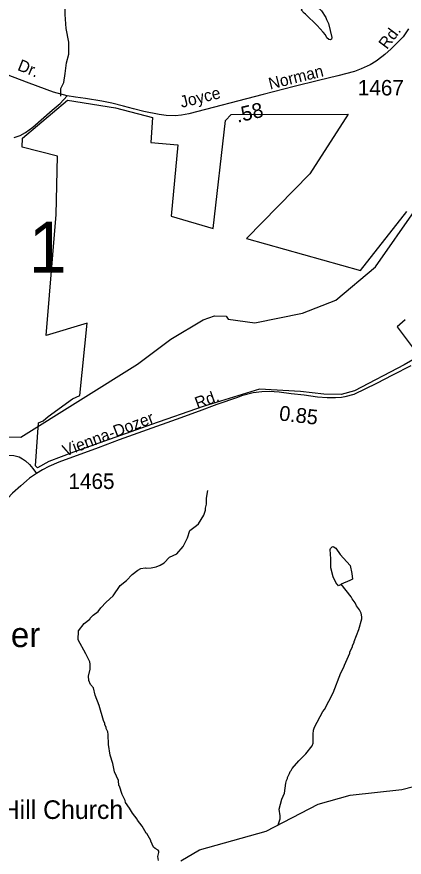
# Model space of a CAD drawing. Extents: x 1547597 to 1699558, y 810033 to 920809.
# Drawn here: x 1584937 to 1588063, y 888486 to 895268 of the extents above; entities that cross this region are included whole.
import ezdxf

# ---------------------------------------------------------------- set-up
doc = ezdxf.new("R2010")
doc.units = 0
for name, color, linetype in [('Exist Boundary Political City Limit New', 7, 'Continuous'), ('Exist Civil Demographics Community Label', 7, 'Continuous'), ('Exist Cultural Church Label', 7, 'Continuous'), ('Exist Hydrographic Creek Single Shore', 7, 'Continuous'), ('Exist Hydrographic Misc Water Feature', 7, 'Continuous'), ('Exist Road Non-System Type 51', 7, 'Continuous'), ('Exist Road Secondary Mileage Hundredths English Label', 7, 'Continuous'), ('Exist Road Secondary Structure Standard Bridge Number Label', 7, 'Continuous'), ('Exist Road Secondary Type 51 Attributed', 7, 'Continuous'), ('Exist Road Secondary Type 51 Label', 7, 'Continuous'), ('Exist Road Secondary Type 51 Number Label', 7, 'Continuous'), ('Map Preparation Boundary City Limit Buffer Line', 7, 'Continuous')]:
    doc.layers.add(name, color=color, linetype=linetype)

msp = doc.modelspace()

# ---------------------------------------------------------------- linework, layer by layer
at = {"layer": 'Exist Boundary Political City Limit New'}
msp.add_lwpolyline([(1588070.2, 892822.4), (1588007.2, 892765.1), (1588184.3, 892528.1), (1588062.5, 892458.5), (1587662.4, 892250.7), (1587555.3, 892220.8), (1587414, 892221.5), (1587226.4, 892244.2), (1586894.6, 892263.3), (1586439.8, 892124.2), (1586023.5, 891977), (1585395.5, 891754.6), (1585195, 891677.8), (1585103.3, 891626.7), (1585086.7, 891644.2), (1585112.5, 891991.5), (1585148, 892006), (1585189.5, 892040.9), (1585386.5, 892184), (1585444.7, 892212.4), (1585505.4, 892794.4), (1585174.7, 892695.5), (1585255, 893671.5), (1585265.6, 894144), (1584980.5, 894216), (1584983.7, 894289.1), (1585346.3, 894596.4), (1585734.3, 894533), (1586032, 894456.3), (1586019.7, 894253.1), (1586237.5, 894235), (1586183.3, 893660), (1586522.5, 893559.7), (1586622, 894432), (1586667.4, 894480.4), (1587610, 894481.8), (1587302.5, 894000), (1586791.5, 893480), (1587711.7, 893220.5), (1588083.5, 893696.9)], dxfattribs=at)
at = {"layer": 'Exist Hydrographic Creek Single Shore'}
for points in [[(1583635.8, 892691.2), (1583829.7, 892571.8), (1583915.1, 892496.1), (1583978.6, 892413), (1584237.3, 892151.6), (1584344.6, 891992), (1584435.5, 891924.6), (1584626.5, 891881.3), (1584968.5, 891874.3), (1585909.7, 892464.6), (1586180.5, 892667.2), (1586441.5, 892822.8), (1586533.5, 892853.7), (1586625.6, 892851.8), (1586641.6, 892828.6), (1586857.6, 892797.9), (1587242.6, 892875.5), (1587510.6, 892981.6), (1587831.6, 893250.9), (1588163.6, 893723.4)], [(1586261.5, 888456.9), (1586412.5, 888545.8), (1586948.5, 888695.8), (1587368.6, 888913.8), (1587628.6, 888987.3), (1588045.5, 889031.4), (1588242.9, 889082.2)]]:
    msp.add_lwpolyline(points, dxfattribs=at)
at = {"layer": 'Exist Hydrographic Misc Water Feature'}
for points in [[(1587254.6, 895361.7), (1587267.1, 895363.9), (1587291.4, 895387.6), (1587300.4, 895396.3), (1587309.4, 895389.3), (1587364.9, 895346.6), (1587396.6, 895316.2), (1587431.9, 895261.8), (1587435.7, 895245.7), (1587451.3, 895213.5), (1587479.9, 895101.1), (1587477.8, 895087.2), (1587467.7, 895081.4), (1587453.8, 895085.5), (1587439.9, 895097.7), (1587428.1, 895121.9), (1587410.5, 895144), (1587361.1, 895198.6), (1587266.2, 895289.9), (1587256.3, 895296), (1587234.6, 895320.3), (1587254.6, 895361.7)], [(1586081.5, 888459.1), (1586075.8, 888491.2), (1586084.2, 888523.1), (1586082.4, 888535.1), (1586076.4, 888543.2), (1586054.6, 888555.5), (1586040.8, 888567.6), (1586017.7, 888615.9), (1586019.4, 888619.9), (1585985.7, 888677.5), (1585980.2, 888680.4), (1585949.2, 888736.4), (1585909.4, 888785.3), (1585907.5, 888793.3), (1585870, 888841.8), (1585846.6, 888882.1), (1585815.1, 888926.5), (1585811.3, 888942.6), (1585787.9, 888990.9), (1585766.7, 889059.2), (1585760.8, 889063.2), (1585757.3, 889103.3), (1585726.1, 889173.7), (1585712.5, 889241.1), (1585689.7, 889308.1), (1585676.8, 889396.3), (1585673.7, 889476.4), (1585670, 889496.4), (1585658.3, 889524.5), (1585658.4, 889532.5), (1585646.7, 889556.6), (1585646.8, 889564.6), (1585635.2, 889588.8), (1585600.6, 889709.3), (1585569.5, 889793.7), (1585554.3, 889851.9), (1585532.6, 889878.2), (1585519, 889910.4), (1585515.4, 889946.3), (1585528.1, 890002.2), (1585528.6, 890042.2), (1585524.8, 890062.3), (1585493.6, 890126.7), (1585430.9, 890239.5), (1585435.8, 890311.4), (1585480.1, 890371.2), (1585527.1, 890406.7), (1585529.1, 890414.2), (1585553.3, 890437.9), (1585593.7, 890467.4), (1585614.1, 890497.1), (1585658.6, 890544.6), (1585715.2, 890593.8), (1585771.5, 890678.7), (1585821.9, 890718.8), (1585867.9, 890767), (1585913.8, 890801.3), (1585937.9, 890814.9), (1585972.1, 890820.5), (1585982, 890818.4), (1586022, 890819.9), (1586062.2, 890829.4), (1586094.3, 890842.9), (1586126.6, 890860.6), (1586169.1, 890906), (1586227.5, 890935.2), (1586280.1, 890992.5), (1586313, 891064.1), (1586333.5, 891122.3), (1586388.2, 891161.2), (1586402.4, 891175), (1586447.3, 891246.4), (1586459.7, 891286.3), (1586459.9, 891302.2), (1586468.3, 891334.1), (1586468.9, 891382.1), (1586479.7, 891446)], [(1587555.6, 890688.4), (1587548.5, 890684.2), (1587532.4, 890676.4), (1587524.5, 890686.6), (1587518.5, 890686.6), (1587489.2, 890749), (1587470.2, 890821.2), (1587471, 890893.2), (1587466, 890969.2), (1587468, 890977.2), (1587482.2, 890991.1), (1587490.2, 890992.9), (1587512.1, 890980.7), (1587545.4, 890928.2), (1587626.3, 890839.2), (1587641.6, 890775.1), (1587645.7, 890728.4), (1587624.9, 890719.3), (1587555.6, 890688.4)], [(1587045, 888746.7), (1587061.6, 888794.5), (1587061.8, 888818.5), (1587054.5, 888874.5), (1587075.5, 888954.3), (1587096.1, 889002.1), (1587107, 889081.8), (1587113.4, 889105.8), (1587121.6, 889121.7), (1587121.6, 889129.7), (1587138, 889161.5), (1587142.2, 889177.4), (1587150.3, 889185.3), (1587158.5, 889201.2), (1587213.2, 889264.5), (1587269.9, 889319.8), (1587320.7, 889383.2), (1587329, 889407.1), (1587327.9, 889479), (1587330.2, 889511), (1587338.5, 889534.9), (1587408, 889662), (1587420.2, 889677.8), (1587490, 889813), (1587551.9, 889972.2), (1587576.4, 890019.9), (1587580.6, 890035.8), (1587625.8, 890131.2), (1587625.9, 890139.2), (1587646.4, 890187), (1587646.5, 890195), (1587658.8, 890218.8), (1587658.9, 890226.8), (1587696.1, 890322.3), (1587721.2, 890410), (1587721.4, 890426), (1587715.7, 890454.1), (1587702.1, 890482.2), (1587678.4, 890514.5), (1587666.7, 890538.7), (1587643.1, 890571), (1587635.3, 890587.1), (1587555.6, 890688.4)]]:
    msp.add_lwpolyline(points, dxfattribs=at)
at = {"layer": 'Exist Road Non-System Type 51'}
msp.add_lwpolyline([(1585290.7, 894628.4), (1585291.4, 894689.3), (1585317.1, 894736.7), (1585326.8, 894809.8), (1585336.6, 894897.4), (1585356, 894965.6), (1585356, 895063), (1585334.4, 895172.9), (1585327.4, 895287), (1585327.4, 895384.6), (1585324.9, 895472.4)], dxfattribs=at)
at = {"layer": 'Exist Road Secondary Type 51 Attributed'}
for points in [[(1588097.4, 895170.6), (1588054.6, 895106.9), (1587958.1, 895008.8), (1587907.8, 894963.4), (1587882.1, 894945.2), (1587836, 894909.9), (1587788.3, 894880.6), (1587716.9, 894848.4), (1587661.9, 894825.9), (1587528.3, 894792), (1587372.6, 894754.9), (1587174.8, 894704.2), (1586925, 894639.9), (1586325.5, 894485.2), (1586265.9, 894474.5), (1586215.9, 894469.5), (1586142.1, 894470.2), (1586084.3, 894478.8), (1585962.9, 894505), (1585879.3, 894526.4), (1585797.5, 894547.5), (1585702.9, 894570.7), (1585622.9, 894588.2), (1585490.2, 894608.6), (1585410.6, 894618.9), (1585343.4, 894629.6)], [(1585343.4, 894629.6), (1585232.4, 894660.7), (1585036.8, 894731.8), (1584729, 894848.9), (1584556.7, 894919.3), (1584399, 894983.6), (1584229.6, 895053.6)], [(1584916.5, 894294.3), (1584963.1, 894311.1), (1585005.6, 894333.9), (1585065.4, 894377.9), (1585221.5, 894515), (1585285.3, 894568.2), (1585343.4, 894629.6)], [(1583619.6, 892759.1), (1583757.5, 892535.5), (1583896, 892308.8), (1584002, 892137.9), (1584121.2, 891941.5), (1584209.7, 891802), (1584239.5, 891765.5), (1584273.3, 891741.4), (1584314.4, 891717.3), (1584353.9, 891703.5), (1584417, 891690.6), (1584499.5, 891684), (1584591.4, 891688.6), (1584694.7, 891703.5), (1584790.6, 891719.4), (1584872.2, 891729.1), (1584911.2, 891727.6), (1584954.5, 891715.8), (1584982.8, 891701.4), (1585005.8, 891685), (1585038.2, 891653.7), (1585064.8, 891621.4), (1585094.6, 891582.9)], [(1588116.4, 892450.8), (1587969.7, 892377), (1587838.9, 892309.8), (1587656.6, 892221), (1587584.7, 892200), (1587556.5, 892195.9), (1587509.6, 892191.8), (1587442.9, 892193.3), (1587363.9, 892199.5), (1587257.2, 892214.4), (1587150.8, 892226.2), (1587054.9, 892237.5), (1586974.6, 892243.1), (1586913.5, 892241.6), (1586844.8, 892233.4), (1586749.6, 892207.7), (1586718.4, 892195.9), (1586549.8, 892138.5), (1586408.8, 892085.1), (1586221.6, 892017.4), (1585987.6, 891934.3), (1585764, 891853.2), (1585593.7, 891790.2), (1585275.9, 891673.2), (1585194.3, 891639.3), (1585143.6, 891612.2), (1585094.6, 891582.9)], [(1585094.6, 891582.9), (1585039.7, 891543.4), (1585015.6, 891523.9), (1584968.9, 891482.9), (1584901.2, 891422.8), (1584780.8, 891296), (1584640.4, 891139.5), (1584601.1, 891082.9), (1584518.3, 890968.1), (1584319.1, 890747.5), (1584278.3, 890699.4), (1584243.8, 890661.8), (1584195.2, 890624.6), (1584134.7, 890585.4), (1584054.1, 890546.6), (1583973.5, 890511.6), (1583897.8, 890479.3)]]:
    msp.add_lwpolyline(points, dxfattribs=at)
at = {"layer": 'Map Preparation Boundary City Limit Buffer Line'}
msp.add_lwpolyline([(1588070.2, 892822.4), (1588007.2, 892765.1), (1588184.3, 892528.1), (1588062.5, 892458.5), (1587662.4, 892250.7), (1587555.3, 892220.8), (1587414, 892221.5), (1587226.4, 892244.2), (1586894.6, 892263.3), (1586439.8, 892124.2), (1586023.5, 891977), (1585395.5, 891754.6), (1585195, 891677.8), (1585103.3, 891626.7), (1585086.7, 891644.2), (1585112.5, 891991.5), (1585148, 892006), (1585189.5, 892040.9), (1585386.5, 892184), (1585444.7, 892212.4), (1585505.4, 892794.4), (1585174.7, 892695.5), (1585255, 893671.5), (1585265.6, 894144), (1584980.5, 894216), (1584983.7, 894289.1), (1585346.3, 894596.4), (1585734.3, 894533), (1586032, 894456.3), (1586019.7, 894253.1), (1586237.5, 894235), (1586183.3, 893660), (1586522.5, 893559.7), (1586622, 894432), (1586667.4, 894480.4), (1587610, 894481.8), (1587302.5, 894000), (1586791.5, 893480), (1587711.7, 893220.5), (1588083.5, 893696.9)], dxfattribs=at)

# ---------------------------------------------------------------- texts
at = {"layer": 'Exist Civil Demographics Community Label'}
msp.add_text('Dozier', height=200, dxfattribs=at).set_placement((1584353.7, 890181))
at = {"layer": 'Exist Cultural Church Label'}
msp.add_text('Pleasant Hill Church', height=150, dxfattribs=at).set_placement((1583978.3, 888794.3))
at = {"layer": 'Exist Road Secondary Mileage Hundredths English Label'}
for s, rotation, p in [('.58', 13.06701, (1586718.3, 894412.5)), ('0.85', 353.22845, (1587049.4, 892011.6))]:
    msp.add_text(s, height=120, rotation=rotation, dxfattribs=at).set_placement(p)
at = {"layer": 'Exist Road Secondary Structure Standard Bridge Number Label'}
msp.add_text('1', height=410.1, dxfattribs=at).set_placement((1585034.4, 893203.8))
at = {"layer": 'Exist Road Secondary Type 51 Label'}
for s, rotation, p in [('Rd.', 52.9152, (1587924.1, 894999.4)), ('Dr.', 338.06671, (1584935.6, 894840.2)), ('Norman', 14.00922, (1586981.3, 894680)), ('Joyce', 14.00922, (1586266.6, 894532.6)), ('Rd.', 20.01202, (1586394.1, 892102.5)), ('Vienna-Dozer', 20.95567, (1585327.5, 891717.9))]:
    msp.add_text(s, height=95, rotation=rotation, dxfattribs=at).set_placement(p)
at = {"layer": 'Exist Road Secondary Type 51 Number Label'}
for s, p in [('1467', (1587689.1, 894633.2)), ('1465', (1585353.3, 891457.3))]:
    msp.add_text(s, height=125, dxfattribs=at).set_placement(p)

doc.saveas('drawing.dxf')
